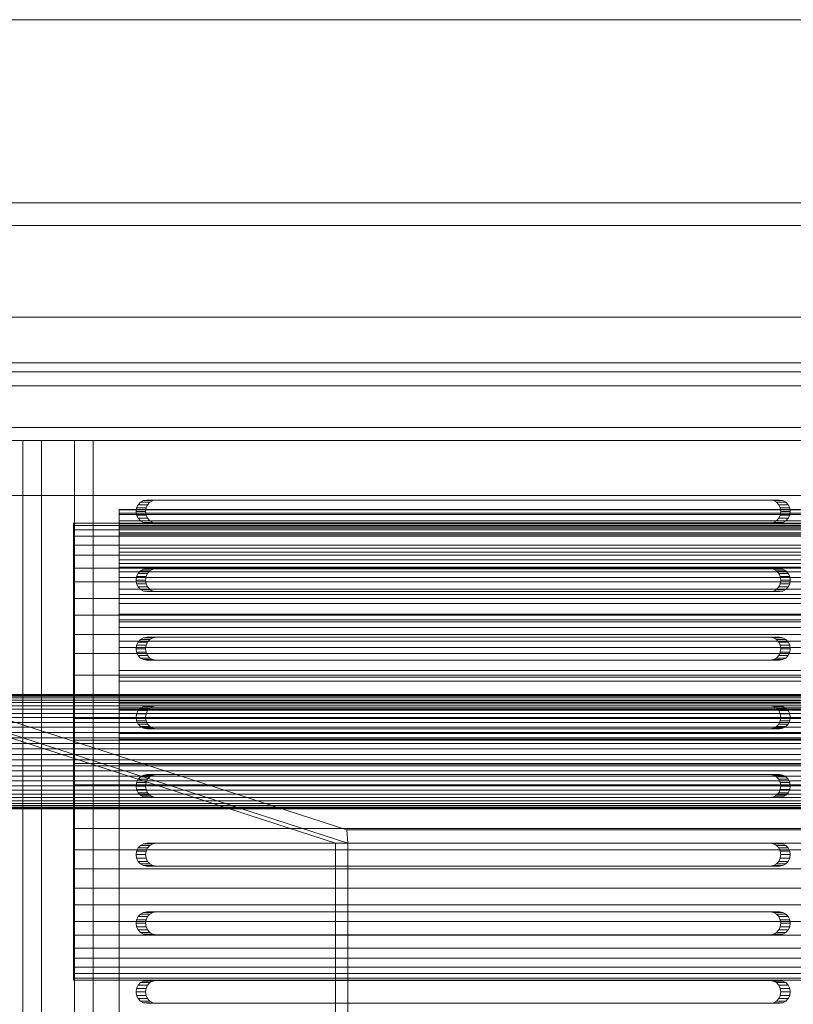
# Model space of a CAD drawing. Header units: millimetres. Extents: x -3490 to 61924, y -72580 to 6847.
# Tile 672 of 1056: x 27278 to 27447, y -17915 to -17700. Entities that reach past the tile are written whole.
import ezdxf

# ---------------------------------------------------------------- set-up
doc = ezdxf.new("R2010")
doc.units = ezdxf.units.MM
doc.layers.add('superior_bajante_movil', color=7, linetype='Continuous', lineweight=0)
doc.layers.add('superior_C09', color=7, linetype='Continuous', lineweight=0)

msp = doc.modelspace()

# ---------------------------------------------------------------- linework, layer by layer
at = {"layer": 'superior_bajante_movil'}
for p, q in [((26950.067, -17700), (28253.576, -17700)), ((28253.576, -17740), (26950.067, -17740)), ((28336.817, -17745), (26833.309, -17745)), ((26846.989, -17745), (28350.498, -17745)), ((27832.64, -17745), (27080.886, -17745)), ((27082.939, -17745), (27834.693, -17745)), ((28352.55, -17765), (26849.041, -17765)), ((26850.067, -17765), (28353.576, -17765)), ((26833.309, -17775), (28336.817, -17775)), ((28350.498, -17775), (26846.989, -17775)), ((26849.041, -17777), (28352.55, -17777)), ((26850.067, -17777), (28353.576, -17777)), ((26850.067, -17780), (28353.576, -17780)), ((27830.588, -17780), (27078.834, -17780)), ((27080.886, -17780), (27832.64, -17780)), ((27082.939, -17780), (27834.693, -17780)), ((27836.745, -17780), (27084.991, -17780)), ((27829.98, -17789.103), (27078.226, -17789.103)), ((27078.226, -17789.103), (27349.801, -17877.103)), ((27347.371, -17880), (27075.796, -17792)), ((27829.562, -17792), (27077.808, -17792)), ((27350.067, -17880), (27078.492, -17792)), ((27078.492, -17792), (27830.246, -17792)), ((27078.834, -17792), (27830.588, -17792)), ((27834.693, -17792), (27082.939, -17792)), ((27290.265, -17792), (27278.989, -17792)), ((27278.989, -17792), (27278.989, -18168)), ((27283.093, -17792), (27278.989, -17792)), ((27283.093, -18168), (27283.093, -17792)), ((27283.093, -17792), (27294.369, -17792)), ((27290.265, -18168), (27290.265, -17792)), ((27294.369, -17792), (27290.265, -17792)), ((27294.369, -17792), (27294.369, -18168)), ((27077.808, -17804), (27829.562, -17804)), ((27830.588, -17804), (27078.834, -17804)), ((27303.881, -17806.727), (27303.766, -17807.5)), ((27304.215, -17806.031), (27303.881, -17806.727)), ((27303.881, -17806.727), (27305.933, -17806.727)), ((27304.735, -17805.477), (27304.215, -17806.031)), ((27304.215, -17806.031), (27306.267, -17806.031)), ((27305.39, -17805.122), (27304.735, -17805.477)), ((27304.735, -17805.477), (27306.787, -17805.477)), ((27306.116, -17805), (27305.39, -17805.122)), ((27305.39, -17805.122), (27307.442, -17805.122)), ((27305.818, -17807.5), (27305.933, -17806.727)), ((27305.933, -17806.727), (27306.267, -17806.031)), ((27306.116, -17805), (27308.168, -17805)), ((27442.371, -17805), (27306.116, -17805)), ((27306.267, -17806.031), (27306.787, -17805.477)), ((27306.787, -17805.477), (27307.442, -17805.122)), ((27307.442, -17805.122), (27308.168, -17805)), ((27308.168, -17805), (27444.423, -17805)), ((27442.371, -17805), (27444.423, -17805)), ((27443.097, -17805.122), (27442.371, -17805)), ((27443.097, -17805.122), (27445.149, -17805.122)), ((27443.752, -17805.477), (27443.097, -17805.122)), ((27443.752, -17805.477), (27445.804, -17805.477)), ((27444.272, -17806.031), (27443.752, -17805.477)), ((27444.272, -17806.031), (27446.324, -17806.031)), ((27444.605, -17806.727), (27444.272, -17806.031)), ((27444.423, -17805), (27445.149, -17805.122)), ((27444.605, -17806.727), (27446.657, -17806.727)), ((27444.72, -17807.5), (27444.605, -17806.727)), ((27445.149, -17805.122), (27445.804, -17805.477)), ((27445.804, -17805.477), (27446.324, -17806.031)), ((27446.324, -17806.031), (27446.657, -17806.727)), ((27446.657, -17806.727), (27446.772, -17807.5)), ((27303.766, -17807.5), (27303.881, -17808.273)), ((27303.766, -17807.5), (27305.818, -17807.5)), ((27303.881, -17808.273), (27304.215, -17808.969)), ((27303.881, -17808.273), (27305.933, -17808.273)), ((27304.215, -17808.969), (27304.735, -17809.523)), ((27304.215, -17808.969), (27306.267, -17808.969)), ((27305.933, -17808.273), (27305.818, -17807.5)), ((27306.267, -17808.969), (27305.933, -17808.273)), ((27306.787, -17809.523), (27306.267, -17808.969)), ((27443.752, -17809.523), (27444.272, -17808.969)), ((27444.272, -17808.969), (27444.605, -17808.273)), ((27444.272, -17808.969), (27446.324, -17808.969)), ((27444.605, -17808.273), (27444.72, -17807.5)), ((27444.605, -17808.273), (27446.657, -17808.273)), ((27444.72, -17807.5), (27446.772, -17807.5)), ((27446.324, -17808.969), (27445.804, -17809.523)), ((27446.657, -17808.273), (27446.324, -17808.969)), ((27446.772, -17807.5), (27446.657, -17808.273)), ((27304.735, -17809.523), (27305.39, -17809.878)), ((27304.735, -17809.523), (27306.787, -17809.523)), ((27305.39, -17809.878), (27306.116, -17810)), ((27305.39, -17809.878), (27307.442, -17809.878)), ((27308.168, -17810), (27306.116, -17810)), ((27306.116, -17810), (27442.371, -17810)), ((27307.442, -17809.878), (27306.787, -17809.523)), ((27308.168, -17810), (27307.442, -17809.878)), ((27444.423, -17810), (27308.168, -17810)), ((27442.371, -17810), (27443.097, -17809.878)), ((27442.371, -17810), (27444.423, -17810)), ((27443.097, -17809.878), (27443.752, -17809.523)), ((27443.097, -17809.878), (27445.149, -17809.878)), ((27443.752, -17809.523), (27445.804, -17809.523)), ((27445.149, -17809.878), (27444.423, -17810)), ((27445.804, -17809.523), (27445.149, -17809.878)), ((27303.881, -17821.727), (27303.766, -17822.5)), ((27304.215, -17821.031), (27303.881, -17821.727)), ((27303.881, -17821.727), (27305.933, -17821.727)), ((27304.735, -17820.477), (27304.215, -17821.031)), ((27304.215, -17821.031), (27306.267, -17821.031)), ((27305.39, -17820.122), (27304.735, -17820.477)), ((27304.735, -17820.477), (27306.787, -17820.477)), ((27306.116, -17820), (27305.39, -17820.122)), ((27305.39, -17820.122), (27307.442, -17820.122)), ((27305.818, -17822.5), (27305.933, -17821.727)), ((27305.933, -17821.727), (27306.267, -17821.031)), ((27306.116, -17820), (27308.168, -17820)), ((27442.371, -17820), (27306.116, -17820)), ((27306.267, -17821.031), (27306.787, -17820.477)), ((27306.787, -17820.477), (27307.442, -17820.122)), ((27307.442, -17820.122), (27308.168, -17820)), ((27308.168, -17820), (27444.423, -17820)), ((27442.371, -17820), (27444.423, -17820)), ((27443.097, -17820.122), (27442.371, -17820)), ((27443.097, -17820.122), (27445.149, -17820.122)), ((27443.752, -17820.477), (27443.097, -17820.122)), ((27443.752, -17820.477), (27445.804, -17820.477)), ((27444.272, -17821.031), (27443.752, -17820.477)), ((27444.272, -17821.031), (27446.324, -17821.031)), ((27444.605, -17821.727), (27444.272, -17821.031)), ((27444.423, -17820), (27445.149, -17820.122)), ((27444.605, -17821.727), (27446.657, -17821.727)), ((27444.72, -17822.5), (27444.605, -17821.727)), ((27445.149, -17820.122), (27445.804, -17820.477)), ((27445.804, -17820.477), (27446.324, -17821.031)), ((27446.324, -17821.031), (27446.657, -17821.727)), ((27446.657, -17821.727), (27446.772, -17822.5)), ((27303.766, -17822.5), (27303.881, -17823.273)), ((27303.766, -17822.5), (27305.818, -17822.5)), ((27303.881, -17823.273), (27304.215, -17823.969)), ((27303.881, -17823.273), (27305.933, -17823.273)), ((27304.215, -17823.969), (27304.735, -17824.523)), ((27304.215, -17823.969), (27306.267, -17823.969)), ((27305.933, -17823.273), (27305.818, -17822.5)), ((27306.267, -17823.969), (27305.933, -17823.273)), ((27306.787, -17824.523), (27306.267, -17823.969)), ((27443.752, -17824.523), (27444.272, -17823.969)), ((27444.272, -17823.969), (27444.605, -17823.273)), ((27444.272, -17823.969), (27446.324, -17823.969)), ((27444.605, -17823.273), (27444.72, -17822.5)), ((27444.605, -17823.273), (27446.657, -17823.273)), ((27444.72, -17822.5), (27446.772, -17822.5)), ((27446.324, -17823.969), (27445.804, -17824.523)), ((27446.657, -17823.273), (27446.324, -17823.969)), ((27446.772, -17822.5), (27446.657, -17823.273)), ((27304.735, -17824.523), (27305.39, -17824.878)), ((27304.735, -17824.523), (27306.787, -17824.523)), ((27305.39, -17824.878), (27306.116, -17825)), ((27305.39, -17824.878), (27307.442, -17824.878)), ((27308.168, -17825), (27306.116, -17825)), ((27306.116, -17825), (27442.371, -17825)), ((27307.442, -17824.878), (27306.787, -17824.523)), ((27308.168, -17825), (27307.442, -17824.878)), ((27444.423, -17825), (27308.168, -17825)), ((27442.371, -17825), (27443.097, -17824.878)), ((27442.371, -17825), (27444.423, -17825)), ((27443.097, -17824.878), (27443.752, -17824.523)), ((27443.097, -17824.878), (27445.149, -17824.878)), ((27443.752, -17824.523), (27445.804, -17824.523)), ((27445.149, -17824.878), (27444.423, -17825)), ((27445.804, -17824.523), (27445.149, -17824.878)), ((27303.881, -17836.727), (27303.766, -17837.5)), ((27304.215, -17836.031), (27303.881, -17836.727)), ((27303.881, -17836.727), (27305.933, -17836.727)), ((27304.735, -17835.477), (27304.215, -17836.031)), ((27304.215, -17836.031), (27306.267, -17836.031)), ((27305.39, -17835.122), (27304.735, -17835.477)), ((27304.735, -17835.477), (27306.787, -17835.477)), ((27306.116, -17835), (27305.39, -17835.122)), ((27305.39, -17835.122), (27307.442, -17835.122)), ((27305.818, -17837.5), (27305.933, -17836.727)), ((27305.933, -17836.727), (27306.267, -17836.031)), ((27306.116, -17835), (27308.168, -17835)), ((27442.371, -17835), (27306.116, -17835)), ((27306.267, -17836.031), (27306.787, -17835.477)), ((27306.787, -17835.477), (27307.442, -17835.122)), ((27307.442, -17835.122), (27308.168, -17835)), ((27308.168, -17835), (27444.423, -17835)), ((27442.371, -17835), (27444.423, -17835)), ((27443.097, -17835.122), (27442.371, -17835)), ((27443.097, -17835.122), (27445.149, -17835.122)), ((27443.752, -17835.477), (27443.097, -17835.122)), ((27443.752, -17835.477), (27445.804, -17835.477)), ((27444.272, -17836.031), (27443.752, -17835.477)), ((27444.272, -17836.031), (27446.324, -17836.031)), ((27444.605, -17836.727), (27444.272, -17836.031)), ((27444.423, -17835), (27445.149, -17835.122)), ((27444.605, -17836.727), (27446.657, -17836.727)), ((27444.72, -17837.5), (27444.605, -17836.727)), ((27445.149, -17835.122), (27445.804, -17835.477)), ((27445.804, -17835.477), (27446.324, -17836.031)), ((27446.324, -17836.031), (27446.657, -17836.727)), ((27446.657, -17836.727), (27446.772, -17837.5)), ((27303.766, -17837.5), (27303.881, -17838.273)), ((27303.766, -17837.5), (27305.818, -17837.5)), ((27303.881, -17838.273), (27304.215, -17838.969)), ((27303.881, -17838.273), (27305.933, -17838.273)), ((27304.215, -17838.969), (27304.735, -17839.523)), ((27304.215, -17838.969), (27306.267, -17838.969)), ((27305.933, -17838.273), (27305.818, -17837.5)), ((27306.267, -17838.969), (27305.933, -17838.273)), ((27306.787, -17839.523), (27306.267, -17838.969)), ((27443.752, -17839.523), (27444.272, -17838.969)), ((27444.272, -17838.969), (27444.605, -17838.273)), ((27444.272, -17838.969), (27446.324, -17838.969)), ((27444.605, -17838.273), (27444.72, -17837.5)), ((27444.605, -17838.273), (27446.657, -17838.273)), ((27444.72, -17837.5), (27446.772, -17837.5)), ((27446.324, -17838.969), (27445.804, -17839.523)), ((27446.657, -17838.273), (27446.324, -17838.969)), ((27446.772, -17837.5), (27446.657, -17838.273)), ((27304.735, -17839.523), (27305.39, -17839.878)), ((27304.735, -17839.523), (27306.787, -17839.523)), ((27305.39, -17839.878), (27306.116, -17840)), ((27305.39, -17839.878), (27307.442, -17839.878)), ((27308.168, -17840), (27306.116, -17840)), ((27306.116, -17840), (27442.371, -17840)), ((27307.442, -17839.878), (27306.787, -17839.523)), ((27308.168, -17840), (27307.442, -17839.878)), ((27444.423, -17840), (27308.168, -17840)), ((27442.371, -17840), (27443.097, -17839.878)), ((27442.371, -17840), (27444.423, -17840)), ((27443.097, -17839.878), (27443.752, -17839.523)), ((27443.097, -17839.878), (27445.149, -17839.878)), ((27443.752, -17839.523), (27445.804, -17839.523)), ((27445.149, -17839.878), (27444.423, -17840)), ((27445.804, -17839.523), (27445.149, -17839.878)), ((27303.881, -17851.727), (27303.766, -17852.5)), ((27304.215, -17851.031), (27303.881, -17851.727)), ((27303.881, -17851.727), (27305.933, -17851.727)), ((27304.735, -17850.477), (27304.215, -17851.031)), ((27304.215, -17851.031), (27306.267, -17851.031)), ((27305.39, -17850.122), (27304.735, -17850.477)), ((27304.735, -17850.477), (27306.787, -17850.477)), ((27306.116, -17850), (27305.39, -17850.122)), ((27305.39, -17850.122), (27307.442, -17850.122)), ((27305.818, -17852.5), (27305.933, -17851.727)), ((27305.933, -17851.727), (27306.267, -17851.031)), ((27306.116, -17850), (27308.168, -17850)), ((27442.371, -17850), (27306.116, -17850)), ((27306.267, -17851.031), (27306.787, -17850.477)), ((27306.787, -17850.477), (27307.442, -17850.122)), ((27307.442, -17850.122), (27308.168, -17850)), ((27308.168, -17850), (27444.423, -17850)), ((27442.371, -17850), (27444.423, -17850)), ((27443.097, -17850.122), (27442.371, -17850)), ((27443.097, -17850.122), (27445.149, -17850.122)), ((27443.752, -17850.477), (27443.097, -17850.122)), ((27443.752, -17850.477), (27445.804, -17850.477)), ((27444.272, -17851.031), (27443.752, -17850.477)), ((27444.272, -17851.031), (27446.324, -17851.031)), ((27444.605, -17851.727), (27444.272, -17851.031)), ((27444.423, -17850), (27445.149, -17850.122)), ((27444.605, -17851.727), (27446.657, -17851.727)), ((27444.72, -17852.5), (27444.605, -17851.727)), ((27445.149, -17850.122), (27445.804, -17850.477)), ((27445.804, -17850.477), (27446.324, -17851.031)), ((27446.324, -17851.031), (27446.657, -17851.727)), ((27446.657, -17851.727), (27446.772, -17852.5)), ((27303.766, -17852.5), (27303.881, -17853.273)), ((27303.766, -17852.5), (27305.818, -17852.5)), ((27303.881, -17853.273), (27304.215, -17853.969)), ((27303.881, -17853.273), (27305.933, -17853.273)), ((27304.215, -17853.969), (27304.735, -17854.523)), ((27304.215, -17853.969), (27306.267, -17853.969)), ((27305.933, -17853.273), (27305.818, -17852.5)), ((27306.267, -17853.969), (27305.933, -17853.273)), ((27306.787, -17854.523), (27306.267, -17853.969)), ((27443.752, -17854.523), (27444.272, -17853.969)), ((27444.272, -17853.969), (27444.605, -17853.273)), ((27444.272, -17853.969), (27446.324, -17853.969)), ((27444.605, -17853.273), (27444.72, -17852.5)), ((27444.605, -17853.273), (27446.657, -17853.273)), ((27444.72, -17852.5), (27446.772, -17852.5)), ((27446.324, -17853.969), (27445.804, -17854.523)), ((27446.657, -17853.273), (27446.324, -17853.969)), ((27446.772, -17852.5), (27446.657, -17853.273)), ((27304.735, -17854.523), (27305.39, -17854.878)), ((27304.735, -17854.523), (27306.787, -17854.523)), ((27305.39, -17854.878), (27306.116, -17855)), ((27305.39, -17854.878), (27307.442, -17854.878)), ((27308.168, -17855), (27306.116, -17855)), ((27306.116, -17855), (27442.371, -17855)), ((27307.442, -17854.878), (27306.787, -17854.523)), ((27308.168, -17855), (27307.442, -17854.878)), ((27444.423, -17855), (27308.168, -17855)), ((27442.371, -17855), (27443.097, -17854.878)), ((27442.371, -17855), (27444.423, -17855)), ((27443.097, -17854.878), (27443.752, -17854.523)), ((27443.097, -17854.878), (27445.149, -17854.878)), ((27443.752, -17854.523), (27445.804, -17854.523)), ((27445.149, -17854.878), (27444.423, -17855)), ((27445.804, -17854.523), (27445.149, -17854.878)), ((27306.116, -17865), (27305.39, -17865.122)), ((27306.116, -17865), (27308.168, -17865)), ((27442.371, -17865), (27306.116, -17865)), ((27307.442, -17865.122), (27308.168, -17865)), ((27308.168, -17865), (27444.423, -17865)), ((27442.371, -17865), (27444.423, -17865)), ((27443.097, -17865.122), (27442.371, -17865)), ((27444.423, -17865), (27445.149, -17865.122)), ((27303.881, -17866.727), (27303.766, -17867.5)), ((27304.215, -17866.031), (27303.881, -17866.727)), ((27303.881, -17866.727), (27305.933, -17866.727)), ((27304.735, -17865.477), (27304.215, -17866.031)), ((27304.215, -17866.031), (27306.267, -17866.031)), ((27305.39, -17865.122), (27304.735, -17865.477)), ((27304.735, -17865.477), (27306.787, -17865.477)), ((27305.39, -17865.122), (27307.442, -17865.122)), ((27305.818, -17867.5), (27305.933, -17866.727)), ((27305.933, -17866.727), (27306.267, -17866.031)), ((27306.267, -17866.031), (27306.787, -17865.477)), ((27306.787, -17865.477), (27307.442, -17865.122)), ((27443.097, -17865.122), (27445.149, -17865.122)), ((27443.752, -17865.477), (27443.097, -17865.122)), ((27443.752, -17865.477), (27445.804, -17865.477)), ((27444.272, -17866.031), (27443.752, -17865.477)), ((27444.272, -17866.031), (27446.324, -17866.031)), ((27444.605, -17866.727), (27444.272, -17866.031)), ((27444.605, -17866.727), (27446.657, -17866.727)), ((27444.72, -17867.5), (27444.605, -17866.727)), ((27445.149, -17865.122), (27445.804, -17865.477)), ((27445.804, -17865.477), (27446.324, -17866.031)), ((27446.324, -17866.031), (27446.657, -17866.727)), ((27446.657, -17866.727), (27446.772, -17867.5)), ((27303.766, -17867.5), (27303.881, -17868.273)), ((27303.766, -17867.5), (27305.818, -17867.5)), ((27303.881, -17868.273), (27304.215, -17868.969)), ((27303.881, -17868.273), (27305.933, -17868.273)), ((27304.215, -17868.969), (27304.735, -17869.523)), ((27304.215, -17868.969), (27306.267, -17868.969)), ((27305.933, -17868.273), (27305.818, -17867.5)), ((27306.267, -17868.969), (27305.933, -17868.273)), ((27306.787, -17869.523), (27306.267, -17868.969)), ((27443.752, -17869.523), (27444.272, -17868.969)), ((27444.272, -17868.969), (27444.605, -17868.273)), ((27444.272, -17868.969), (27446.324, -17868.969)), ((27444.605, -17868.273), (27444.72, -17867.5)), ((27444.605, -17868.273), (27446.657, -17868.273)), ((27444.72, -17867.5), (27446.772, -17867.5)), ((27446.324, -17868.969), (27445.804, -17869.523)), ((27446.657, -17868.273), (27446.324, -17868.969)), ((27446.772, -17867.5), (27446.657, -17868.273)), ((27304.735, -17869.523), (27305.39, -17869.878)), ((27304.735, -17869.523), (27306.787, -17869.523)), ((27305.39, -17869.878), (27306.116, -17870)), ((27305.39, -17869.878), (27307.442, -17869.878)), ((27308.168, -17870), (27306.116, -17870)), ((27306.116, -17870), (27442.371, -17870)), ((27307.442, -17869.878), (27306.787, -17869.523)), ((27308.168, -17870), (27307.442, -17869.878)), ((27444.423, -17870), (27308.168, -17870)), ((27442.371, -17870), (27443.097, -17869.878)), ((27442.371, -17870), (27444.423, -17870)), ((27443.097, -17869.878), (27443.752, -17869.523)), ((27443.097, -17869.878), (27445.149, -17869.878)), ((27443.752, -17869.523), (27445.804, -17869.523)), ((27445.149, -17869.878), (27444.423, -17870)), ((27445.804, -17869.523), (27445.149, -17869.878)), ((27349.801, -17877.103), (27649.801, -17877.103)), ((27350.067, -17880), (27349.801, -17877.103)), ((27306.116, -17880), (27305.39, -17880.122)), ((27306.116, -17880), (27308.168, -17880)), ((27442.371, -17880), (27306.116, -17880)), ((27307.442, -17880.122), (27308.168, -17880)), ((27308.168, -17880), (27444.423, -17880)), ((27347.371, -17880), (27350.067, -17880)), ((27347.371, -18080), (27347.371, -17880)), ((27650.067, -17880), (27350.067, -17880)), ((27350.067, -17880), (27350.067, -18080)), ((27442.371, -17880), (27444.423, -17880)), ((27443.097, -17880.122), (27442.371, -17880)), ((27444.423, -17880), (27445.149, -17880.122)), ((27303.881, -17881.727), (27303.766, -17882.5)), ((27304.215, -17881.031), (27303.881, -17881.727)), ((27303.881, -17881.727), (27305.933, -17881.727)), ((27304.735, -17880.477), (27304.215, -17881.031)), ((27304.215, -17881.031), (27306.267, -17881.031)), ((27305.39, -17880.122), (27304.735, -17880.477)), ((27304.735, -17880.477), (27306.787, -17880.477)), ((27305.39, -17880.122), (27307.442, -17880.122)), ((27305.818, -17882.5), (27305.933, -17881.727)), ((27305.933, -17881.727), (27306.267, -17881.031)), ((27306.267, -17881.031), (27306.787, -17880.477)), ((27306.787, -17880.477), (27307.442, -17880.122)), ((27443.097, -17880.122), (27445.149, -17880.122)), ((27443.752, -17880.477), (27443.097, -17880.122)), ((27443.752, -17880.477), (27445.804, -17880.477)), ((27444.272, -17881.031), (27443.752, -17880.477)), ((27444.272, -17881.031), (27446.324, -17881.031)), ((27444.605, -17881.727), (27444.272, -17881.031)), ((27444.605, -17881.727), (27446.657, -17881.727)), ((27444.72, -17882.5), (27444.605, -17881.727)), ((27445.149, -17880.122), (27445.804, -17880.477)), ((27445.804, -17880.477), (27446.324, -17881.031)), ((27446.324, -17881.031), (27446.657, -17881.727)), ((27446.657, -17881.727), (27446.772, -17882.5)), ((27303.766, -17882.5), (27303.881, -17883.273)), ((27303.766, -17882.5), (27305.818, -17882.5)), ((27303.881, -17883.273), (27304.215, -17883.969)), ((27303.881, -17883.273), (27305.933, -17883.273)), ((27304.215, -17883.969), (27304.735, -17884.523)), ((27304.215, -17883.969), (27306.267, -17883.969)), ((27305.933, -17883.273), (27305.818, -17882.5)), ((27306.267, -17883.969), (27305.933, -17883.273)), ((27306.787, -17884.523), (27306.267, -17883.969)), ((27443.752, -17884.523), (27444.272, -17883.969)), ((27444.272, -17883.969), (27444.605, -17883.273)), ((27444.272, -17883.969), (27446.324, -17883.969)), ((27444.605, -17883.273), (27444.72, -17882.5)), ((27444.605, -17883.273), (27446.657, -17883.273)), ((27444.72, -17882.5), (27446.772, -17882.5)), ((27446.324, -17883.969), (27445.804, -17884.523)), ((27446.657, -17883.273), (27446.324, -17883.969)), ((27446.772, -17882.5), (27446.657, -17883.273)), ((27304.735, -17884.523), (27305.39, -17884.878)), ((27304.735, -17884.523), (27306.787, -17884.523)), ((27305.39, -17884.878), (27306.116, -17885)), ((27305.39, -17884.878), (27307.442, -17884.878)), ((27308.168, -17885), (27306.116, -17885)), ((27306.116, -17885), (27442.371, -17885)), ((27307.442, -17884.878), (27306.787, -17884.523)), ((27308.168, -17885), (27307.442, -17884.878)), ((27444.423, -17885), (27308.168, -17885)), ((27442.371, -17885), (27443.097, -17884.878)), ((27442.371, -17885), (27444.423, -17885)), ((27443.097, -17884.878), (27443.752, -17884.523)), ((27443.097, -17884.878), (27445.149, -17884.878)), ((27443.752, -17884.523), (27445.804, -17884.523)), ((27445.149, -17884.878), (27444.423, -17885)), ((27445.804, -17884.523), (27445.149, -17884.878)), ((27305.39, -17895.122), (27304.735, -17895.477)), ((27306.116, -17895), (27305.39, -17895.122)), ((27305.39, -17895.122), (27307.442, -17895.122)), ((27306.116, -17895), (27308.168, -17895)), ((27442.371, -17895), (27306.116, -17895)), ((27306.787, -17895.477), (27307.442, -17895.122)), ((27307.442, -17895.122), (27308.168, -17895)), ((27308.168, -17895), (27444.423, -17895)), ((27442.371, -17895), (27444.423, -17895)), ((27443.097, -17895.122), (27442.371, -17895)), ((27443.097, -17895.122), (27445.149, -17895.122)), ((27443.752, -17895.477), (27443.097, -17895.122)), ((27444.423, -17895), (27445.149, -17895.122)), ((27445.149, -17895.122), (27445.804, -17895.477)), ((27303.881, -17896.727), (27303.766, -17897.5)), ((27304.215, -17896.031), (27303.881, -17896.727)), ((27303.881, -17896.727), (27305.933, -17896.727)), ((27304.735, -17895.477), (27304.215, -17896.031)), ((27304.215, -17896.031), (27306.267, -17896.031)), ((27304.735, -17895.477), (27306.787, -17895.477)), ((27305.818, -17897.5), (27305.933, -17896.727)), ((27305.933, -17896.727), (27306.267, -17896.031)), ((27306.267, -17896.031), (27306.787, -17895.477)), ((27443.752, -17895.477), (27445.804, -17895.477)), ((27444.272, -17896.031), (27443.752, -17895.477)), ((27444.272, -17896.031), (27446.324, -17896.031)), ((27444.605, -17896.727), (27444.272, -17896.031)), ((27444.605, -17896.727), (27446.657, -17896.727)), ((27444.72, -17897.5), (27444.605, -17896.727)), ((27445.804, -17895.477), (27446.324, -17896.031)), ((27446.324, -17896.031), (27446.657, -17896.727)), ((27446.657, -17896.727), (27446.772, -17897.5)), ((27303.766, -17897.5), (27303.881, -17898.273)), ((27303.766, -17897.5), (27305.818, -17897.5)), ((27303.881, -17898.273), (27304.215, -17898.969)), ((27303.881, -17898.273), (27305.933, -17898.273)), ((27304.215, -17898.969), (27304.735, -17899.523)), ((27304.215, -17898.969), (27306.267, -17898.969)), ((27305.933, -17898.273), (27305.818, -17897.5)), ((27306.267, -17898.969), (27305.933, -17898.273)), ((27306.787, -17899.523), (27306.267, -17898.969)), ((27443.752, -17899.523), (27444.272, -17898.969)), ((27444.272, -17898.969), (27444.605, -17898.273)), ((27444.272, -17898.969), (27446.324, -17898.969)), ((27444.605, -17898.273), (27444.72, -17897.5)), ((27444.605, -17898.273), (27446.657, -17898.273)), ((27444.72, -17897.5), (27446.772, -17897.5)), ((27446.324, -17898.969), (27445.804, -17899.523)), ((27446.657, -17898.273), (27446.324, -17898.969)), ((27446.772, -17897.5), (27446.657, -17898.273)), ((27304.735, -17899.523), (27305.39, -17899.878)), ((27304.735, -17899.523), (27306.787, -17899.523)), ((27305.39, -17899.878), (27306.116, -17900)), ((27305.39, -17899.878), (27307.442, -17899.878)), ((27308.168, -17900), (27306.116, -17900)), ((27306.116, -17900), (27442.371, -17900)), ((27307.442, -17899.878), (27306.787, -17899.523)), ((27308.168, -17900), (27307.442, -17899.878)), ((27444.423, -17900), (27308.168, -17900)), ((27442.371, -17900), (27443.097, -17899.878)), ((27442.371, -17900), (27444.423, -17900)), ((27443.097, -17899.878), (27443.752, -17899.523)), ((27443.097, -17899.878), (27445.149, -17899.878)), ((27443.752, -17899.523), (27445.804, -17899.523)), ((27445.149, -17899.878), (27444.423, -17900)), ((27445.804, -17899.523), (27445.149, -17899.878)), ((27305.39, -17910.122), (27304.735, -17910.477)), ((27306.116, -17910), (27305.39, -17910.122)), ((27305.39, -17910.122), (27307.442, -17910.122)), ((27306.116, -17910), (27308.168, -17910)), ((27442.371, -17910), (27306.116, -17910)), ((27306.787, -17910.477), (27307.442, -17910.122)), ((27307.442, -17910.122), (27308.168, -17910)), ((27308.168, -17910), (27444.423, -17910)), ((27442.371, -17910), (27444.423, -17910)), ((27443.097, -17910.122), (27442.371, -17910)), ((27443.097, -17910.122), (27445.149, -17910.122)), ((27443.752, -17910.477), (27443.097, -17910.122)), ((27444.423, -17910), (27445.149, -17910.122)), ((27445.149, -17910.122), (27445.804, -17910.477)), ((27303.881, -17911.727), (27303.766, -17912.5)), ((27304.215, -17911.031), (27303.881, -17911.727)), ((27303.881, -17911.727), (27305.933, -17911.727)), ((27304.735, -17910.477), (27304.215, -17911.031)), ((27304.215, -17911.031), (27306.267, -17911.031)), ((27304.735, -17910.477), (27306.787, -17910.477)), ((27305.818, -17912.5), (27305.933, -17911.727)), ((27305.933, -17911.727), (27306.267, -17911.031)), ((27306.267, -17911.031), (27306.787, -17910.477)), ((27443.752, -17910.477), (27445.804, -17910.477)), ((27444.272, -17911.031), (27443.752, -17910.477)), ((27444.272, -17911.031), (27446.324, -17911.031)), ((27444.605, -17911.727), (27444.272, -17911.031)), ((27444.605, -17911.727), (27446.657, -17911.727)), ((27444.72, -17912.5), (27444.605, -17911.727)), ((27445.804, -17910.477), (27446.324, -17911.031)), ((27446.324, -17911.031), (27446.657, -17911.727)), ((27446.657, -17911.727), (27446.772, -17912.5)), ((27303.766, -17912.5), (27303.881, -17913.273)), ((27303.766, -17912.5), (27305.818, -17912.5)), ((27303.881, -17913.273), (27304.215, -17913.969)), ((27303.881, -17913.273), (27305.933, -17913.273)), ((27304.215, -17913.969), (27304.735, -17914.523)), ((27304.215, -17913.969), (27306.267, -17913.969)), ((27304.735, -17914.523), (27305.39, -17914.878)), ((27304.735, -17914.523), (27306.787, -17914.523)), ((27305.933, -17913.273), (27305.818, -17912.5)), ((27306.267, -17913.969), (27305.933, -17913.273)), ((27306.787, -17914.523), (27306.267, -17913.969)), ((27307.442, -17914.878), (27306.787, -17914.523)), ((27443.097, -17914.878), (27443.752, -17914.523)), ((27443.752, -17914.523), (27444.272, -17913.969)), ((27443.752, -17914.523), (27445.804, -17914.523)), ((27444.272, -17913.969), (27444.605, -17913.273)), ((27444.272, -17913.969), (27446.324, -17913.969)), ((27444.605, -17913.273), (27444.72, -17912.5)), ((27444.605, -17913.273), (27446.657, -17913.273)), ((27444.72, -17912.5), (27446.772, -17912.5)), ((27445.804, -17914.523), (27445.149, -17914.878)), ((27446.324, -17913.969), (27445.804, -17914.523)), ((27446.657, -17913.273), (27446.324, -17913.969)), ((27446.772, -17912.5), (27446.657, -17913.273)), ((27305.39, -17914.878), (27306.116, -17915)), ((27305.39, -17914.878), (27307.442, -17914.878)), ((27308.168, -17915), (27306.116, -17915)), ((27306.116, -17915), (27442.371, -17915)), ((27308.168, -17915), (27307.442, -17914.878)), ((27444.423, -17915), (27308.168, -17915)), ((27442.371, -17915), (27443.097, -17914.878)), ((27442.371, -17915), (27444.423, -17915)), ((27443.097, -17914.878), (27445.149, -17914.878)), ((27445.149, -17914.878), (27444.423, -17915))]:
    msp.add_line(p, q, dxfattribs=at)
at = {"layer": 'superior_C09'}
for p, q in [((27300.067, -17810.065), (27300.067, -17807.069)), ((27300.067, -17807.069), (27300.067, -17807.169)), ((27300.067, -17807.069), (27700.067, -17807.069)), ((27300.067, -17807.875), (27300.067, -17807.069)), ((27300.067, -17810.159), (27300.067, -17807.169)), ((27300.067, -17807.169), (27300.067, -17808.173)), ((27300.067, -17807.169), (27700.067, -17807.169)), ((27300.067, -17810.825), (27300.067, -17807.875)), ((27300.067, -17807.875), (27700.067, -17807.875)), ((27300.067, -17809.573), (27300.067, -17807.875)), ((27300.067, -17811.106), (27300.067, -17808.173)), ((27300.067, -17808.173), (27300.067, -17810.063)), ((27300.067, -17808.173), (27700.067, -17808.173)), ((27290.067, -17811.522), (27290.067, -17810.065)), ((27290.067, -17810.065), (27290.067, -17810.527)), ((27290.067, -17810.065), (27710.067, -17810.065)), ((27290.067, -17810.527), (27290.067, -17812.89)), ((27290.067, -17810.527), (27710.067, -17810.527)), ((27300.067, -17812.427), (27300.067, -17809.573)), ((27300.067, -17809.573), (27700.067, -17809.573)), ((27300.067, -17812.133), (27300.067, -17809.573)), ((27300.067, -17812.89), (27300.067, -17810.063)), ((27300.067, -17810.063), (27300.067, -17812.808)), ((27300.067, -17810.063), (27700.067, -17810.063)), ((27300.067, -17810.159), (27300.067, -17810.065)), ((27700.067, -17810.065), (27300.067, -17810.065)), ((27300.067, -17810.065), (27300.067, -17810.825)), ((27300.067, -17811.106), (27300.067, -17810.159)), ((27700.067, -17810.159), (27300.067, -17810.159)), ((27700.067, -17810.825), (27300.067, -17810.825)), ((27300.067, -17810.825), (27300.067, -17812.427)), ((27300.067, -17812.89), (27300.067, -17811.106)), ((27700.067, -17811.106), (27300.067, -17811.106)), ((27290.067, -17814.843), (27290.067, -17811.522)), ((27290.067, -17811.522), (27710.067, -17811.522)), ((27290.067, -17812.89), (27290.067, -17817.063)), ((27290.067, -17812.89), (27710.067, -17812.89)), ((27300.067, -17814.843), (27300.067, -17812.133)), ((27300.067, -17812.133), (27700.067, -17812.133)), ((27300.067, -17815.513), (27300.067, -17812.133)), ((27700.067, -17812.427), (27300.067, -17812.427)), ((27300.067, -17812.427), (27300.067, -17814.843)), ((27300.067, -17815.479), (27300.067, -17812.808)), ((27300.067, -17812.808), (27300.067, -17816.361)), ((27300.067, -17812.808), (27700.067, -17812.808)), ((27300.067, -17815.479), (27300.067, -17812.89)), ((27700.067, -17812.89), (27300.067, -17812.89)), ((27290.067, -17819.898), (27290.067, -17814.843)), ((27290.067, -17814.843), (27710.067, -17814.843)), ((27700.067, -17814.843), (27300.067, -17814.843)), ((27300.067, -17814.843), (27300.067, -17818.031)), ((27300.067, -17818.831), (27300.067, -17815.479)), ((27700.067, -17815.479), (27300.067, -17815.479)), ((27300.067, -17818.031), (27300.067, -17815.513)), ((27300.067, -17815.513), (27700.067, -17815.513)), ((27300.067, -17819.653), (27300.067, -17815.513)), ((27290.067, -17817.063), (27290.067, -17822.887)), ((27290.067, -17817.063), (27710.067, -17817.063)), ((27300.067, -17818.831), (27300.067, -17816.361)), ((27300.067, -17816.361), (27300.067, -17820.66)), ((27300.067, -17816.361), (27700.067, -17816.361)), ((27700.067, -17818.031), (27300.067, -17818.031)), ((27300.067, -17818.031), (27300.067, -17821.937)), ((27300.067, -17822.887), (27300.067, -17818.831)), ((27700.067, -17818.831), (27300.067, -17818.831)), ((27300.067, -17821.937), (27300.067, -17819.653)), ((27300.067, -17819.653), (27700.067, -17819.653)), ((27300.067, -17824.485), (27300.067, -17819.653)), ((27290.067, -17826.495), (27290.067, -17819.898)), ((27290.067, -17819.898), (27710.067, -17819.898)), ((27300.067, -17822.887), (27300.067, -17820.66)), ((27300.067, -17820.66), (27300.067, -17825.632)), ((27300.067, -17820.66), (27700.067, -17820.66)), ((27700.067, -17821.937), (27300.067, -17821.937)), ((27300.067, -17821.937), (27300.067, -17826.495)), ((27290.067, -17822.887), (27290.067, -17830.136)), ((27290.067, -17822.887), (27710.067, -17822.887)), ((27300.067, -17827.577), (27300.067, -17822.887)), ((27700.067, -17822.887), (27300.067, -17822.887)), ((27300.067, -17826.495), (27300.067, -17824.485)), ((27300.067, -17824.485), (27700.067, -17824.485)), ((27300.067, -17829.923), (27300.067, -17824.485)), ((27300.067, -17827.577), (27300.067, -17825.632)), ((27300.067, -17825.632), (27300.067, -17831.192)), ((27300.067, -17825.632), (27700.067, -17825.632)), ((27290.067, -17834.379), (27290.067, -17826.495)), ((27290.067, -17826.495), (27710.067, -17826.495)), ((27700.067, -17826.495), (27300.067, -17826.495)), ((27300.067, -17826.495), (27300.067, -17831.626)), ((27300.067, -17832.823), (27300.067, -17827.577)), ((27700.067, -17827.577), (27300.067, -17827.577)), ((27290.067, -17830.136), (27290.067, -17838.534)), ((27290.067, -17830.136), (27710.067, -17830.136)), ((27300.067, -17831.626), (27300.067, -17829.923)), ((27300.067, -17829.923), (27700.067, -17829.923)), ((27300.067, -17835.877), (27300.067, -17829.923)), ((27300.067, -17832.823), (27300.067, -17831.192)), ((27300.067, -17831.192), (27300.067, -17837.246)), ((27300.067, -17831.192), (27700.067, -17831.192)), ((27700.067, -17831.626), (27300.067, -17831.626)), ((27300.067, -17831.626), (27300.067, -17837.242)), ((27290.067, -17843.248), (27290.067, -17834.379)), ((27290.067, -17834.379), (27710.067, -17834.379)), ((27300.067, -17838.534), (27300.067, -17832.823)), ((27700.067, -17832.823), (27300.067, -17832.823)), ((27300.067, -17837.242), (27300.067, -17835.877)), ((27300.067, -17835.877), (27700.067, -17835.877)), ((27300.067, -17842.243), (27300.067, -17835.877)), ((27290.067, -17838.534), (27290.067, -17847.756)), ((27290.067, -17838.534), (27710.067, -17838.534)), ((27700.067, -17837.242), (27300.067, -17837.242)), ((27300.067, -17837.242), (27300.067, -17843.248)), ((27300.067, -17838.534), (27300.067, -17837.246)), ((27300.067, -17837.246), (27300.067, -17843.688)), ((27300.067, -17837.246), (27700.067, -17837.246)), ((27300.067, -17844.611), (27300.067, -17838.534)), ((27700.067, -17838.534), (27300.067, -17838.534)), ((27290.067, -17852.761), (27290.067, -17843.248)), ((27290.067, -17843.248), (27710.067, -17843.248)), ((27300.067, -17843.248), (27300.067, -17842.243)), ((27300.067, -17842.243), (27700.067, -17842.243)), ((27300.067, -17848.913), (27300.067, -17842.243)), ((27700.067, -17843.248), (27300.067, -17843.248)), ((27300.067, -17843.248), (27300.067, -17849.54)), ((27300.067, -17844.611), (27300.067, -17843.688)), ((27300.067, -17843.688), (27300.067, -17850.41)), ((27300.067, -17843.688), (27700.067, -17843.688)), ((27300.067, -17850.953), (27300.067, -17844.611)), ((27700.067, -17844.611), (27300.067, -17844.611)), ((27195.067, -17847.516), (27805.067, -17847.516)), ((27195.067, -17847.632), (27805.067, -17847.632)), ((27290.067, -17847.756), (27290.067, -17857.449)), ((27290.067, -17847.756), (27710.067, -17847.756)), ((27195.067, -17847.881), (27805.067, -17847.881)), ((27195.067, -17848.222), (27805.067, -17848.222)), ((27195.067, -17848.711), (27805.067, -17848.711)), ((27195.067, -17849.266), (27805.067, -17849.266)), ((27195.067, -17849.975), (27805.067, -17849.975)), ((27300.067, -17849.54), (27300.067, -17848.913)), ((27300.067, -17848.913), (27700.067, -17848.913)), ((27300.067, -17855.772), (27300.067, -17848.913)), ((27700.067, -17849.54), (27300.067, -17849.54)), ((27300.067, -17849.54), (27300.067, -17856.012)), ((27195.067, -17850.722), (27805.067, -17850.722)), ((27195.067, -17851.624), (27805.067, -17851.624)), ((27300.067, -17850.953), (27300.067, -17850.41)), ((27300.067, -17850.41), (27300.067, -17857.295)), ((27300.067, -17850.41), (27700.067, -17850.41)), ((27300.067, -17857.449), (27300.067, -17850.953)), ((27700.067, -17850.953), (27300.067, -17850.953)), ((27195.067, -17852.534), (27805.067, -17852.534)), ((27195.067, -17853.595), (27805.067, -17853.595)), ((27290.067, -17862.551), (27290.067, -17852.761)), ((27290.067, -17852.761), (27710.067, -17852.761)), ((27195.067, -17854.633), (27805.067, -17854.633)), ((27195.067, -17855.812), (27805.067, -17855.812)), ((27300.067, -17856.012), (27300.067, -17855.772)), ((27300.067, -17855.772), (27700.067, -17855.772)), ((27300.067, -17862.705), (27300.067, -17855.772)), ((27700.067, -17856.012), (27300.067, -17856.012)), ((27300.067, -17856.012), (27300.067, -17862.551)), ((27195.067, -17856.939), (27805.067, -17856.939)), ((27195.067, -17858.19), (27805.067, -17858.19)), ((27290.067, -17857.449), (27290.067, -17867.239)), ((27290.067, -17857.449), (27710.067, -17857.449)), ((27300.067, -17857.295), (27300.067, -20597.295)), ((27700.067, -17857.295), (27300.067, -17857.295)), ((27300.067, -17857.295), (27300.067, -17857.449)), ((27300.067, -17857.449), (27700.067, -17857.449)), ((27300.067, -20597.449), (27300.067, -17857.449)), ((27195.067, -17859.362), (27805.067, -17859.362)), ((27195.067, -17860.638), (27805.067, -17860.638)), ((27195.067, -17861.81), (27805.067, -17861.81)), ((27290.067, -17872.244), (27290.067, -17862.551)), ((27290.067, -17862.551), (27710.067, -17862.551)), ((27300.067, -17862.551), (27300.067, -20602.551)), ((27700.067, -17862.551), (27300.067, -17862.551)), ((27300.067, -17862.551), (27300.067, -17862.705)), ((27300.067, -17862.705), (27700.067, -17862.705)), ((27300.067, -20602.705), (27300.067, -17862.705)), ((27195.067, -17863.061), (27805.067, -17863.061)), ((27195.067, -17864.188), (27805.067, -17864.188)), ((27195.067, -17865.367), (27805.067, -17865.367)), ((27195.067, -17866.405), (27805.067, -17866.405)), ((27195.067, -17867.466), (27805.067, -17867.466)), ((27195.067, -17868.376), (27805.067, -17868.376)), ((27195.067, -17869.278), (27805.067, -17869.278)), ((27290.067, -17867.239), (27290.067, -17876.752)), ((27290.067, -17867.239), (27710.067, -17867.239)), ((27195.067, -17870.025), (27805.067, -17870.025)), ((27195.067, -17870.734), (27805.067, -17870.734)), ((27195.067, -17871.289), (27805.067, -17871.289)), ((27195.067, -17871.778), (27805.067, -17871.778)), ((27195.067, -17872.119), (27805.067, -17872.119)), ((27195.067, -17872.368), (27805.067, -17872.368)), ((27805.067, -17872.484), (27195.067, -17872.484)), ((27290.067, -17881.466), (27290.067, -17872.244)), ((27290.067, -17872.244), (27710.067, -17872.244)), ((27290.067, -17876.752), (27290.067, -17885.621)), ((27290.067, -17876.752), (27710.067, -17876.752)), ((27290.067, -17889.864), (27290.067, -17881.466)), ((27290.067, -17881.466), (27710.067, -17881.466)), ((27290.067, -17885.621), (27290.067, -17893.505)), ((27290.067, -17885.621), (27710.067, -17885.621)), ((27290.067, -17897.113), (27290.067, -17889.864)), ((27290.067, -17889.864), (27710.067, -17889.864)), ((27290.067, -17893.505), (27290.067, -17900.102)), ((27290.067, -17893.505), (27710.067, -17893.505)), ((27290.067, -17902.937), (27290.067, -17897.113)), ((27290.067, -17897.113), (27710.067, -17897.113)), ((27290.067, -17900.102), (27290.067, -17905.157)), ((27290.067, -17900.102), (27710.067, -17900.102)), ((27290.067, -17907.11), (27290.067, -17902.937)), ((27290.067, -17902.937), (27710.067, -17902.937)), ((27290.067, -17905.157), (27290.067, -17908.478)), ((27290.067, -17905.157), (27710.067, -17905.157)), ((27290.067, -17909.473), (27290.067, -17907.11)), ((27290.067, -17907.11), (27710.067, -17907.11)), ((27290.067, -17908.478), (27290.067, -17909.935)), ((27290.067, -17908.478), (27710.067, -17908.478)), ((27290.067, -17909.935), (27290.067, -17909.473)), ((27290.067, -17909.473), (27710.067, -17909.473)), ((27710.067, -17909.935), (27290.067, -17909.935))]:
    msp.add_line(p, q, dxfattribs=at)

doc.saveas('drawing.dxf')
